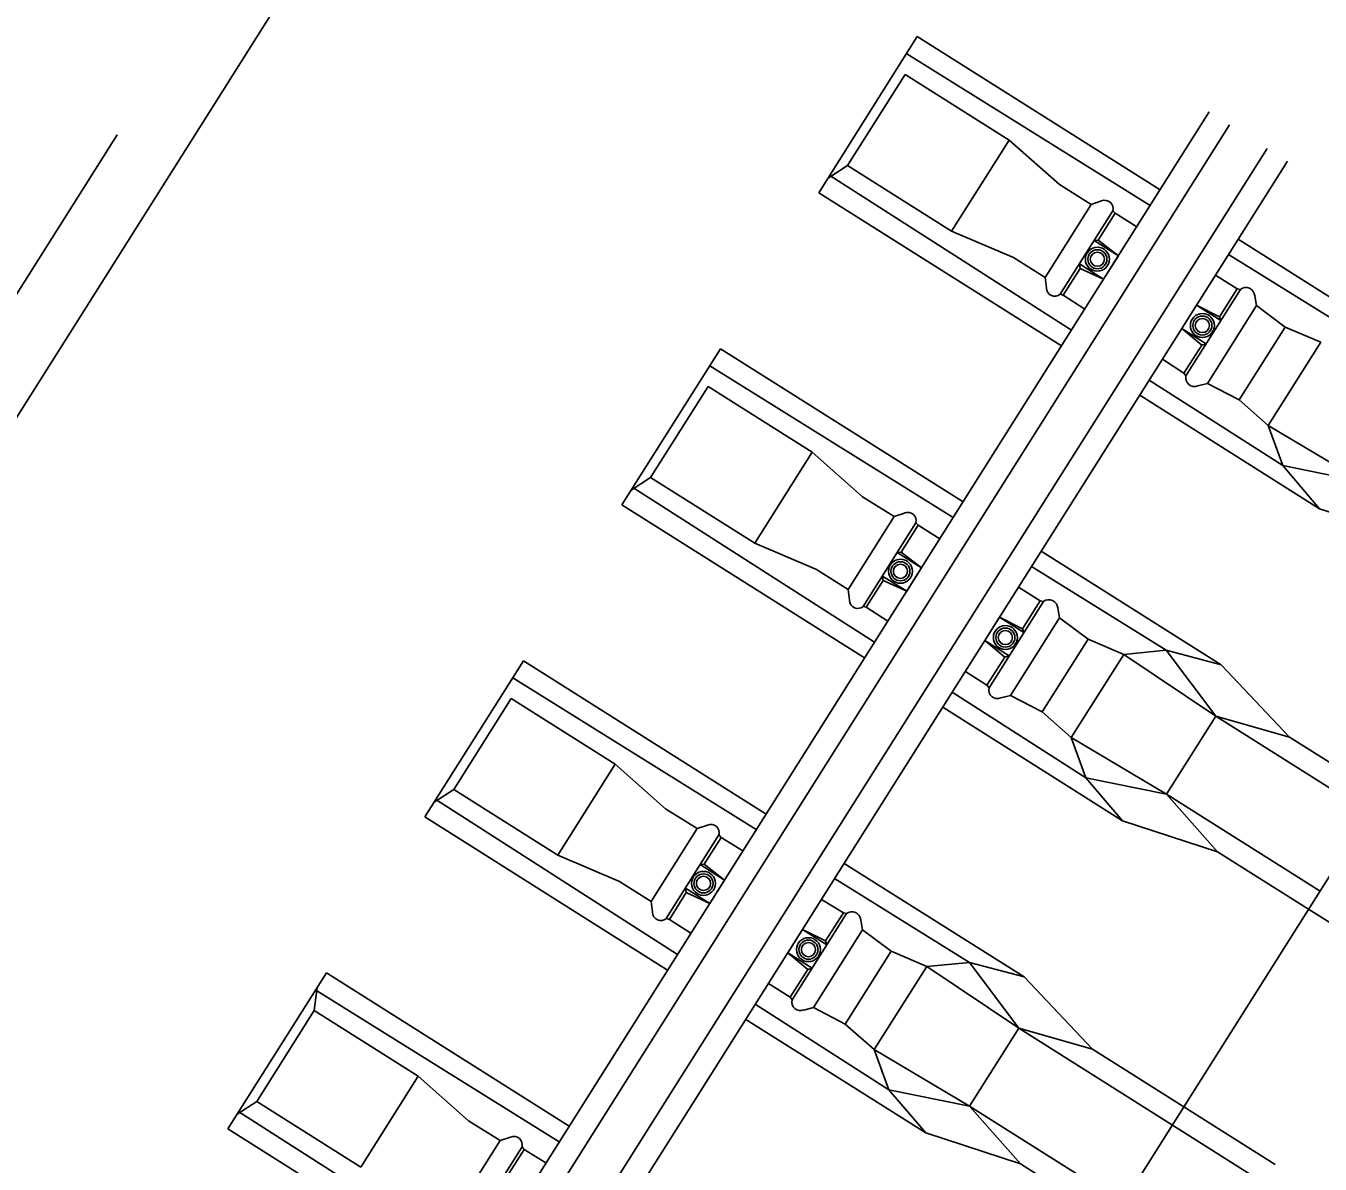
# Model space of a CAD drawing. Extents: x -746176 to -739709, y -1128407 to -1124482.
# Drawn here: x -743178.828 to -743176.723, y -1127102.38 to -1127100.53 of the extents above; entities that cross this region are included whole.
import ezdxf

# ---------------------------------------------------------------- set-up
doc = ezdxf.new("R2010")
doc.units = 0
for name, color, linetype in [('Vrstva 18', 7, 'Continuous'), ('Vrstva 36', 7, 'Continuous'), ('Vrstva 38', 7, 'Continuous'), ('Vrstva 41', 7, 'Continuous')]:
    doc.layers.add(name, color=color, linetype=linetype)

msp = doc.modelspace()

# ---------------------------------------------------------------- linework, layer by layer
at = {"layer": 'Vrstva 18'}
msp.add_lwpolyline([(-743072.4868, -1126932.7514), (-743098.6471, -1126974.1456), (-743125.9402, -1127017.3839), (-743152.604, -1127059.6082), (-743175.0227, -1127095.1157), (-743199.1633, -1127133.3459), (-743215.971, -1127159.9412), (-743232.818, -1127186.5147), (-743247.4563, -1127209.8113), (-743254.52, -1127221.6389), (-743261.299, -1127233.6914), (-743264.1553, -1127239.1951), (-743264.862, -1127241.1083), (-743267.3367, -1127245.816), (-743268.2889, -1127247.1585), (-743271.7107, -1127253.7504), (-743281.1217, -1127274.1963), (-743291.9232, -1127301.4196), (-743296.7241, -1127315.2221), (-743301.1161, -1127329.1278), (-743306.7868, -1127349.5059)], dxfattribs=at)
at = {"layer": 'Vrstva 36'}
msp.add_lwpolyline([(-743178.6794, -1127100.7069), (-743180.6653, -1127103.8527)], dxfattribs=at)
at = {"layer": 'Vrstva 38'}
for p, q in [((-743177.5385, -1127100.8007), (-743177.3783, -1127100.547)), ((-743177.3783, -1127100.547), (-743176.9836, -1127100.7962)), ((-743177.3956, -1127100.575), (-743176.9996, -1127100.8216)), ((-743177.3982, -1127100.6084), (-743177.4916, -1127100.7564)), ((-743177.3982, -1127100.6084), (-743177.229, -1127100.7152)), ((-743177.2238, -1127101.1767), (-743176.9035, -1127100.6693)), ((-743177.1907, -1127101.1976), (-743176.8704, -1127100.6902)), ((-743177.3225, -1127100.8631), (-743177.229, -1127100.7152)), ((-743177.229, -1127100.7152), (-743177.1471, -1127100.7876)), ((-743177.229, -1127100.7152), (-743177.1471, -1127100.7876)), ((-743177.1298, -1127101.236), (-743176.8096, -1127100.7287)), ((-743177.5235, -1127100.777), (-743177.4916, -1127100.7564)), ((-743177.4916, -1127100.7564), (-743177.3225, -1127100.8631)), ((-743177.0968, -1127101.2569), (-743176.7765, -1127100.7495)), ((-743177.5205, -1127100.7728), (-743177.1276, -1127101.0244)), ((-743177.1471, -1127100.7876), (-743177.0956, -1127100.8198)), ((-743177.1471, -1127100.7876), (-743177.0956, -1127100.8198)), ((-743177.5385, -1127100.8007), (-743177.1437, -1127101.0499)), ((-743177.0956, -1127100.8197), (-743177.0789, -1127100.8141)), ((-743177.0956, -1127100.8197), (-743177.0789, -1127100.8141)), ((-743177.0568, -1127100.8341), (-743177.0213, -1127100.856)), ((-743177.3225, -1127100.8631), (-743177.2218, -1127100.906)), ((-743177.0844, -1127100.8777), (-743177.0908, -1127100.8785)), ((-743177.0908, -1127100.8785), (-743177.0513, -1127100.9035)), ((-743177.0513, -1127100.9035), (-743177.0844, -1127100.8777)), ((-743176.8566, -1127100.8764), (-743176.564, -1127101.0611)), ((-743177.2218, -1127100.906), (-743177.1706, -1127100.9386)), ((-743177.0513, -1127100.9035), (-743177.0753, -1127100.9414)), ((-743176.8721, -1127100.901), (-743176.6531, -1127101.0373)), ((-743177.1136, -1127100.9238), (-743177.1148, -1127100.9165)), ((-743177.0753, -1127100.9414), (-743177.1148, -1127100.9165)), ((-743177.0753, -1127100.9414), (-743177.1136, -1127100.9238)), ((-743176.8935, -1127100.9349), (-743176.858, -1127100.9569)), ((-743177.1706, -1127100.9386), (-743177.1684, -1127100.956)), ((-743177.1409, -1127100.9674), (-743177.1059, -1127100.99)), ((-743176.8266, -1127100.9843), (-743176.8296, -1127100.9684)), ((-743176.9243, -1127100.9837), (-743176.9483, -1127101.0217)), ((-743176.8848, -1127101.0086), (-743176.9243, -1127100.9837)), ((-743176.9243, -1127100.9837), (-743176.8868, -1127101.0025)), ((-743176.7801, -1127101.0193), (-743176.8266, -1127100.9843)), ((-743176.8868, -1127101.0025), (-743176.8848, -1127101.0086)), ((-743176.8548, -1127101.1377), (-743176.7801, -1127101.0193)), ((-743176.7223, -1127101.0439), (-743176.7801, -1127101.0193)), ((-743176.9483, -1127101.0217), (-743176.9088, -1127101.0466)), ((-743176.9483, -1127101.0217), (-743176.9159, -1127101.0487)), ((-743177.8588, -1127101.308), (-743177.6986, -1127101.0543)), ((-743177.6986, -1127101.0543), (-743177.3039, -1127101.3035)), ((-743176.9159, -1127101.0487), (-743176.9088, -1127101.0466)), ((-743176.8077, -1127101.1792), (-743176.7223, -1127101.0439)), ((-743177.7159, -1127101.0823), (-743177.3199, -1127101.3289)), ((-743176.9798, -1127101.0715), (-743176.9447, -1127101.0942)), ((-743177.0011, -1127101.1054), (-743176.7839, -1127101.2445)), ((-743177.7184, -1127101.1157), (-743177.8119, -1127101.2637)), ((-743177.7184, -1127101.1157), (-743177.5493, -1127101.2225)), ((-743176.9064, -1127101.1107), (-743176.922, -1127101.1148)), ((-743176.8548, -1127101.1377), (-743176.9064, -1127101.1107)), ((-743177.0167, -1127101.1301), (-743176.7242, -1127101.3147)), ((-743177.5441, -1127101.684), (-743177.2238, -1127101.1767)), ((-743176.7839, -1127101.2445), (-743176.8077, -1127101.1792)), ((-743177.511, -1127101.7049), (-743177.1907, -1127101.1976)), ((-743177.6427, -1127101.3705), (-743177.5493, -1127101.2225)), ((-743177.5493, -1127101.2225), (-743177.4673, -1127101.295)), ((-743177.5493, -1127101.2225), (-743177.4673, -1127101.295)), ((-743177.4501, -1127101.7434), (-743177.1298, -1127101.236)), ((-743176.7242, -1127101.3147), (-743176.7839, -1127101.2445)), ((-743176.7839, -1127101.2445), (-743176.6528, -1127101.2711)), ((-743177.8438, -1127101.2844), (-743177.8119, -1127101.2637)), ((-743177.8119, -1127101.2637), (-743177.6427, -1127101.3705)), ((-743177.4171, -1127101.7642), (-743177.0968, -1127101.2569)), ((-743177.8408, -1127101.2802), (-743177.4479, -1127101.5317)), ((-743177.8588, -1127101.308), (-743177.464, -1127101.5572)), ((-743177.4673, -1127101.295), (-743177.4159, -1127101.3271)), ((-743177.4673, -1127101.295), (-743177.4159, -1127101.3271)), ((-743176.7242, -1127101.3147), (-743176.57, -1127101.3647)), ((-743177.4158, -1127101.327), (-743177.3992, -1127101.3215)), ((-743177.4158, -1127101.327), (-743177.3992, -1127101.3215)), ((-743177.3771, -1127101.3415), (-743177.3416, -1127101.3633)), ((-743177.6427, -1127101.3705), (-743177.5421, -1127101.4133)), ((-743177.4047, -1127101.385), (-743177.4111, -1127101.3859)), ((-743177.4111, -1127101.3859), (-743177.3716, -1127101.4108)), ((-743177.3716, -1127101.4108), (-743177.4047, -1127101.385)), ((-743177.1769, -1127101.3837), (-743176.8843, -1127101.5684)), ((-743177.5421, -1127101.4133), (-743177.4909, -1127101.4459)), ((-743177.3716, -1127101.4108), (-743177.3956, -1127101.4488)), ((-743177.1924, -1127101.4083), (-743176.9734, -1127101.5447)), ((-743177.4338, -1127101.4312), (-743177.4351, -1127101.4239)), ((-743177.3956, -1127101.4488), (-743177.4351, -1127101.4239)), ((-743177.3956, -1127101.4488), (-743177.4338, -1127101.4312)), ((-743177.4909, -1127101.4459), (-743177.4887, -1127101.4634)), ((-743177.2138, -1127101.4423), (-743177.1783, -1127101.4642)), ((-743177.4612, -1127101.4747), (-743177.4262, -1127101.4973)), ((-743177.1469, -1127101.4917), (-743177.1499, -1127101.4758)), ((-743177.2446, -1127101.491), (-743177.2686, -1127101.529)), ((-743177.2051, -1127101.516), (-743177.2446, -1127101.491)), ((-743177.2446, -1127101.491), (-743177.2071, -1127101.5099)), ((-743177.1003, -1127101.5266), (-743177.1469, -1127101.4917)), ((-743177.2071, -1127101.5099), (-743177.2051, -1127101.516)), ((-743177.2686, -1127101.529), (-743177.2291, -1127101.5539)), ((-743177.2686, -1127101.529), (-743177.2362, -1127101.556)), ((-743177.1751, -1127101.645), (-743177.1003, -1127101.5266)), ((-743177.0426, -1127101.5513), (-743177.1003, -1127101.5266)), ((-743176.9734, -1127101.5447), (-743177.0426, -1127101.5513)), ((-743176.8843, -1127101.5684), (-743176.9734, -1127101.5447)), ((-743176.9734, -1127101.5447), (-743176.893, -1127101.6516)), ((-743178.179, -1127101.8154), (-743178.0189, -1127101.5617)), ((-743178.0189, -1127101.5617), (-743177.6242, -1127101.8109)), ((-743177.2362, -1127101.556), (-743177.2291, -1127101.5539)), ((-743177.128, -1127101.6866), (-743177.0426, -1127101.5513)), ((-743176.893, -1127101.6516), (-743177.0426, -1127101.5513)), ((-743176.8843, -1127101.5684), (-743176.7729, -1127101.686)), ((-743177.3, -1127101.5789), (-743177.265, -1127101.6015)), ((-743178.0362, -1127101.5897), (-743177.6402, -1127101.8363)), ((-743178.0387, -1127101.6231), (-743178.1321, -1127101.7711)), ((-743178.0387, -1127101.6231), (-743177.8696, -1127101.7299)), ((-743177.3214, -1127101.6127), (-743177.1042, -1127101.7519)), ((-743177.2266, -1127101.618), (-743177.2423, -1127101.6221)), ((-743177.1751, -1127101.645), (-743177.2266, -1127101.618)), ((-743177.337, -1127101.6374), (-743177.0444, -1127101.8221)), ((-743176.893, -1127101.6516), (-743176.9731, -1127101.7784)), ((-743176.893, -1127101.6516), (-743176.7729, -1127101.686)), ((-743176.893, -1127101.6516), (-743176.6432, -1127101.8093)), ((-743177.8643, -1127102.1914), (-743177.5441, -1127101.684)), ((-743177.1042, -1127101.7519), (-743177.128, -1127101.6866)), ((-743176.6246, -1127101.7797), (-743176.7729, -1127101.686)), ((-743177.8313, -1127102.2123), (-743177.511, -1127101.7049)), ((-743177.963, -1127101.8778), (-743177.8696, -1127101.7299)), ((-743177.8696, -1127101.7299), (-743177.7876, -1127101.8023)), ((-743177.8696, -1127101.7299), (-743177.7876, -1127101.8023)), ((-743177.7704, -1127102.2507), (-743177.4501, -1127101.7434)), ((-743177.0444, -1127101.8221), (-743177.1042, -1127101.7519)), ((-743177.1042, -1127101.7519), (-743176.9731, -1127101.7784)), ((-743178.1641, -1127101.7917), (-743178.1321, -1127101.7711)), ((-743178.1321, -1127101.7711), (-743177.963, -1127101.8778)), ((-743177.7373, -1127102.2716), (-743177.4171, -1127101.7642)), ((-743176.9731, -1127101.7784), (-743176.8903, -1127101.8721)), ((-743178.1611, -1127101.7875), (-743177.7682, -1127102.0391)), ((-743178.179, -1127101.8154), (-743177.7843, -1127102.0646)), ((-743177.7876, -1127101.8023), (-743177.7362, -1127101.8345)), ((-743177.7876, -1127101.8023), (-743177.7362, -1127101.8345)), ((-743177.7361, -1127101.8344), (-743177.7194, -1127101.8288)), ((-743177.7361, -1127101.8344), (-743177.7194, -1127101.8288)), ((-743177.0444, -1127101.8221), (-743176.8903, -1127101.8721)), ((-743177.6973, -1127101.8488), (-743177.6619, -1127101.8707)), ((-743177.963, -1127101.8778), (-743177.8624, -1127101.9207)), ((-743176.8903, -1127101.8721), (-743176.742, -1127101.9657)), ((-743177.725, -1127101.8924), (-743177.7314, -1127101.8932)), ((-743177.7314, -1127101.8932), (-743177.6919, -1127101.9182)), ((-743177.6919, -1127101.9182), (-743177.725, -1127101.8924)), ((-743177.4971, -1127101.8911), (-743177.2046, -1127102.0758)), ((-743177.8624, -1127101.9207), (-743177.8112, -1127101.9533)), ((-743177.6919, -1127101.9182), (-743177.7158, -1127101.9561)), ((-743177.5127, -1127101.9157), (-743177.2937, -1127102.052)), ((-743177.7541, -1127101.9385), (-743177.7553, -1127101.9312)), ((-743177.7158, -1127101.9561), (-743177.7553, -1127101.9312)), ((-743177.7158, -1127101.9561), (-743177.7541, -1127101.9385)), ((-743177.8112, -1127101.9533), (-743177.809, -1127101.9707)), ((-743177.5341, -1127101.9496), (-743177.4985, -1127101.9716)), ((-743176.5937, -1127102.0594), (-743176.742, -1127101.9657)), ((-743177.7815, -1127101.9821), (-743177.7465, -1127102.0047)), ((-743177.4672, -1127101.999), (-743177.4702, -1127101.9831)), ((-743177.5649, -1127101.9984), (-743177.5889, -1127102.0364)), ((-743177.5254, -1127102.0233), (-743177.5649, -1127101.9984)), ((-743177.5649, -1127101.9984), (-743177.5274, -1127102.0172)), ((-743177.4206, -1127102.034), (-743177.4672, -1127101.999)), ((-743177.5274, -1127102.0172), (-743177.5254, -1127102.0233)), ((-743177.5889, -1127102.0364), (-743177.5494, -1127102.0613)), ((-743177.5889, -1127102.0364), (-743177.5565, -1127102.0634)), ((-743177.4954, -1127102.1524), (-743177.4206, -1127102.034)), ((-743177.3629, -1127102.0586), (-743177.4206, -1127102.034)), ((-743177.2937, -1127102.052), (-743177.3629, -1127102.0586)), ((-743177.2046, -1127102.0758), (-743177.2937, -1127102.052)), ((-743177.2937, -1127102.052), (-743177.2133, -1127102.1589)), ((-743178.4993, -1127102.3227), (-743178.3392, -1127102.069)), ((-743178.3392, -1127102.069), (-743177.9444, -1127102.3182)), ((-743177.5565, -1127102.0634), (-743177.5494, -1127102.0613)), ((-743177.4483, -1127102.1939), (-743177.3629, -1127102.0586)), ((-743177.2133, -1127102.1589), (-743177.3629, -1127102.0586)), ((-743178.3541, -1127102.0927), (-743178.359, -1127102.1304)), ((-743177.6203, -1127102.0862), (-743177.5852, -1127102.1089)), ((-743177.2046, -1127102.0758), (-743177.0932, -1127102.1934)), ((-743178.3565, -1127102.097), (-743177.9605, -1127102.3436)), ((-743178.359, -1127102.1304), (-743178.4524, -1127102.2784)), ((-743178.359, -1127102.1304), (-743178.1899, -1127102.2372)), ((-743177.6417, -1127102.1201), (-743177.4245, -1127102.2592)), ((-743177.5469, -1127102.1254), (-743177.5626, -1127102.1295)), ((-743177.4954, -1127102.1524), (-743177.5469, -1127102.1254)), ((-743177.6573, -1127102.1448), (-743177.3647, -1127102.3294)), ((-743177.2133, -1127102.1589), (-743177.2934, -1127102.2858)), ((-743177.2133, -1127102.1589), (-743177.0932, -1127102.1934)), ((-743177.2133, -1127102.1589), (-743176.9635, -1127102.3166)), ((-743178.1846, -1127102.6987), (-743177.8643, -1127102.1914)), ((-743177.4245, -1127102.2592), (-743177.4483, -1127102.1939)), ((-743176.9448, -1127102.287), (-743177.0932, -1127102.1934)), ((-743178.1516, -1127102.7196), (-743177.8313, -1127102.2123)), ((-743178.2833, -1127102.3852), (-743178.1899, -1127102.2372)), ((-743178.1899, -1127102.2372), (-743178.1079, -1127102.3097)), ((-743178.1899, -1127102.2372), (-743178.1079, -1127102.3097)), ((-743178.0907, -1127102.7581), (-743177.7704, -1127102.2507)), ((-743177.3647, -1127102.3294), (-743177.4245, -1127102.2592)), ((-743177.4245, -1127102.2592), (-743177.2934, -1127102.2858)), ((-743178.4844, -1127102.2991), (-743178.4524, -1127102.2784)), ((-743178.4524, -1127102.2784), (-743178.2833, -1127102.3852)), ((-743178.0576, -1127102.7789), (-743177.7373, -1127102.2716)), ((-743178.4814, -1127102.2949), (-743178.0885, -1127102.5464)), ((-743177.2934, -1127102.2858), (-743177.2106, -1127102.3794)), ((-743176.9448, -1127102.287), (-743176.7965, -1127102.3807)), ((-743178.4993, -1127102.3227), (-743178.1046, -1127102.5719)), ((-743178.1079, -1127102.3097), (-743178.0565, -1127102.3418)), ((-743178.1079, -1127102.3097), (-743178.0565, -1127102.3418)), ((-743176.7137, -1127102.4743), (-743176.9635, -1127102.3166)), ((-743178.0564, -1127102.3417), (-743178.0397, -1127102.3362)), ((-743178.0564, -1127102.3417), (-743178.0397, -1127102.3362)), ((-743177.3647, -1127102.3294), (-743177.2106, -1127102.3794)), ((-743178.0176, -1127102.3562), (-743177.9822, -1127102.378)), ((-743177.2106, -1127102.3794), (-743177.0623, -1127102.4731))]:
    msp.add_line(p, q, dxfattribs=at)
for points in [[(-743177.1706, -1127100.9386), (-743177.0956, -1127100.8197)], [(-743177.0603, -1127100.8302), (-743177.146, -1127100.9659)], [(-743177.0568, -1127100.8341), (-743177.0603, -1127100.8302)], [(-743177.0568, -1127100.8341), (-743177.0603, -1127100.8302)], [(-743177.0843, -1127100.8778), (-743177.0568, -1127100.8341)], [(-743177.1409, -1127100.9674), (-743177.1134, -1127100.9239)], [(-743176.9414, -1127101.0982), (-743176.8529, -1127100.958)], [(-743176.858, -1127100.9569), (-743176.8868, -1127101.0025)], [(-743176.858, -1127100.9569), (-743176.8529, -1127100.958)], [(-743177.1409, -1127100.9674), (-743177.146, -1127100.9659)], [(-743176.8266, -1127100.9843), (-743176.9064, -1127101.1107)], [(-743176.9159, -1127101.0487), (-743176.9447, -1127101.0942)], [(-743176.9447, -1127101.0942), (-743176.9414, -1127101.0982)], [(-743176.8548, -1127101.1377), (-743176.8077, -1127101.1792), (-743176.6528, -1127101.2711), (-743176.403, -1127101.4288)], [(-743177.4909, -1127101.4459), (-743177.4158, -1127101.327)], [(-743177.3806, -1127101.3375), (-743177.4662, -1127101.4733)], [(-743177.4046, -1127101.3851), (-743177.3771, -1127101.3415)], [(-743177.3771, -1127101.3415), (-743177.3806, -1127101.3375)], [(-743177.3771, -1127101.3415), (-743177.3806, -1127101.3375)], [(-743177.4612, -1127101.4747), (-743177.4337, -1127101.4312)], [(-743177.4612, -1127101.4747), (-743177.4662, -1127101.4733)], [(-743177.2617, -1127101.6056), (-743177.1732, -1127101.4654)], [(-743177.1783, -1127101.4642), (-743177.2071, -1127101.5099)], [(-743177.1783, -1127101.4642), (-743177.1732, -1127101.4654)], [(-743177.1469, -1127101.4917), (-743177.2266, -1127101.618)], [(-743177.2362, -1127101.556), (-743177.265, -1127101.6015)], [(-743177.265, -1127101.6015), (-743177.2617, -1127101.6056)], [(-743177.1751, -1127101.645), (-743177.128, -1127101.6866), (-743176.9731, -1127101.7784), (-743176.7233, -1127101.9361)], [(-743177.8112, -1127101.9533), (-743177.7361, -1127101.8344)], [(-743177.7008, -1127101.8449), (-743177.7865, -1127101.9806)], [(-743177.7249, -1127101.8925), (-743177.6973, -1127101.8488)], [(-743177.6973, -1127101.8488), (-743177.7008, -1127101.8449)], [(-743177.6973, -1127101.8488), (-743177.7008, -1127101.8449)], [(-743177.7815, -1127101.9821), (-743177.754, -1127101.9386)], [(-743177.7815, -1127101.9821), (-743177.7865, -1127101.9806)], [(-743177.582, -1127102.1129), (-743177.4935, -1127101.9727)], [(-743177.4985, -1127101.9716), (-743177.5274, -1127102.0172)], [(-743177.4985, -1127101.9716), (-743177.4935, -1127101.9727)], [(-743177.4672, -1127101.999), (-743177.5469, -1127102.1254)], [(-743177.5565, -1127102.0634), (-743177.5852, -1127102.1089)], [(-743177.5852, -1127102.1089), (-743177.582, -1127102.1129)], [(-743177.4954, -1127102.1524), (-743177.4483, -1127102.1939), (-743177.2934, -1127102.2858), (-743177.0436, -1127102.4435)], [(-743178.1315, -1127102.4606), (-743178.0564, -1127102.3417)], [(-743178.0211, -1127102.3522), (-743178.1068, -1127102.488)], [(-743178.0452, -1127102.3998), (-743178.0176, -1127102.3562)], [(-743178.0176, -1127102.3562), (-743178.0211, -1127102.3522)], [(-743178.0176, -1127102.3562), (-743178.0211, -1127102.3522)]]:
    msp.add_lwpolyline(points, dxfattribs=at)
for centre, radius in [((-743177.0855, -1127100.9089), 0.0195), ((-743177.0855, -1127100.9089), 0.0155), ((-743177.0855, -1127100.9089), 0.0115), ((-743176.9148, -1127101.0167), 0.0195), ((-743176.9148, -1127101.0167), 0.0155), ((-743176.9148, -1127101.0167), 0.0115), ((-743177.4057, -1127101.4162), 0.0195), ((-743177.4057, -1127101.4162), 0.0155), ((-743177.4057, -1127101.4162), 0.0115), ((-743177.2351, -1127101.524), 0.0195), ((-743177.2351, -1127101.524), 0.0155), ((-743177.2351, -1127101.524), 0.0115), ((-743177.726, -1127101.9236), 0.0195), ((-743177.726, -1127101.9236), 0.0155), ((-743177.726, -1127101.9236), 0.0115), ((-743177.5553, -1127102.0314), 0.0195), ((-743177.5553, -1127102.0314), 0.0155), ((-743177.5553, -1127102.0314), 0.0115)]:
    msp.add_circle(centre, radius, dxfattribs=at)
for centre, radius, start, end in [((-743177.0735, -1127100.8267), 0.0137, 345.0759, 113.2979), ((-743177.0735, -1127100.8267), 0.0137, 345.0759, 113.2979), ((-743177.1548, -1127100.9555), 0.0137, 182.1748, 310.3968), ((-743176.8439, -1127100.9692), 0.0143, 3.2195, 128.7478), ((-743176.9275, -1127101.1015), 0.0143, 166.7249, 292.2532), ((-743177.3938, -1127101.334), 0.0137, 345.0759, 113.2979), ((-743177.3938, -1127101.334), 0.0137, 345.0759, 113.2979), ((-743177.1642, -1127101.4766), 0.0143, 3.2195, 128.7478), ((-743177.4751, -1127101.4629), 0.0137, 182.1748, 310.3968), ((-743177.2478, -1127101.6089), 0.0143, 166.7249, 292.2532), ((-743177.714, -1127101.8414), 0.0137, 345.0759, 113.2979), ((-743177.714, -1127101.8414), 0.0137, 345.0759, 113.2979), ((-743177.7954, -1127101.9702), 0.0137, 182.1748, 310.3968), ((-743177.4845, -1127101.9839), 0.0143, 3.2195, 128.7478), ((-743177.568, -1127102.1162), 0.0143, 166.7249, 292.2532), ((-743178.0343, -1127102.3487), 0.0137, 345.0759, 113.2979), ((-743178.0343, -1127102.3487), 0.0137, 345.0759, 113.2979)]:
    msp.add_arc(centre, radius, start, end, dxfattribs=at)
at = {"layer": 'Vrstva 41'}
msp.add_lwpolyline([(-743169.5301, -1127090.5416), (-743178.7118, -1127105.0859)], dxfattribs=at)

doc.saveas('drawing.dxf')
